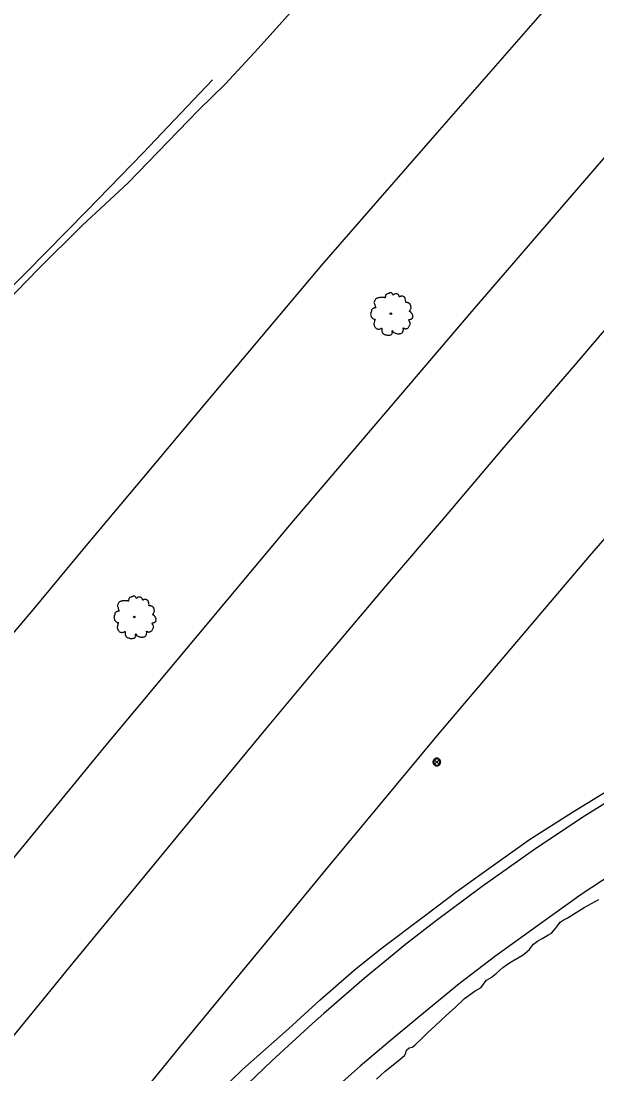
# Model space of a CAD drawing. Extents: x 2161152 to 2175754, y 602179 to 617749.
# Drawn here: x 2162905 to 2163053.7, y 604947 to 605218.6 of the extents above; entities that cross this region are included whole.
import ezdxf

# ---------------------------------------------------------------- set-up
doc = ezdxf.new("R2010")
doc.units = 0
for name, color, linetype in [('RD_EX_BldgApp_Post', 7, 'Continuous'), ('RD_EX_Fence_Other', 7, 'Continuous'), ('RD_EX_GuardRail', 7, 'Continuous'), ('RD_EX_Parking_Asphalt', 7, 'Continuous'), ('RD_EX_Parking_Conc', 7, 'Continuous'), ('RD_EX_Road', 7, 'Continuous'), ('RD_EX_VEG', 7, 'Continuous')]:
    doc.layers.add(name, color=color, linetype=linetype)

msp = doc.modelspace()

# ---------------------------------------------------------------- linework, layer by layer
at = {"layer": 'RD_EX_BldgApp_Post'}
for p, q in [((2163012.88, 605026.91), (2163011.74, 605028.05)), ((2163011.74, 605026.91), (2163012.88, 605028.05))]:
    msp.add_line(p, q, dxfattribs=at)
for points in [[(2163013.31, 605027.48), (2163013.3, 605027.64), (2163013.26, 605027.8), (2163013.19, 605027.96), (2163013.09, 605028.12), (2163012.95, 605028.25), (2163012.78, 605028.36), (2163012.6, 605028.44), (2163012.41, 605028.48), (2163012.23, 605028.48), (2163012.06, 605028.45), (2163011.9, 605028.4), (2163011.77, 605028.32), (2163011.64, 605028.23), (2163011.52, 605028.1), (2163011.43, 605027.95), (2163011.35, 605027.77), (2163011.31, 605027.58), (2163011.31, 605027.38), (2163011.35, 605027.19), (2163011.43, 605027.01), (2163011.52, 605026.86), (2163011.64, 605026.74), (2163011.77, 605026.64), (2163011.9, 605026.57), (2163012.06, 605026.51), (2163012.23, 605026.48), (2163012.41, 605026.48), (2163012.6, 605026.52), (2163012.78, 605026.6), (2163012.95, 605026.71), (2163013.09, 605026.84), (2163013.19, 605027), (2163013.26, 605027.16), (2163013.3, 605027.33), (2163013.31, 605027.48)], [(2163013.11, 605027.48), (2163013.1, 605027.6), (2163013.07, 605027.73), (2163013.02, 605027.87), (2163012.93, 605027.99), (2163012.82, 605028.1), (2163012.69, 605028.19), (2163012.54, 605028.25), (2163012.39, 605028.28), (2163012.24, 605028.28), (2163012.11, 605028.26), (2163011.98, 605028.21), (2163011.88, 605028.15), (2163011.78, 605028.08), (2163011.68, 605027.98), (2163011.6, 605027.85), (2163011.54, 605027.71), (2163011.51, 605027.56), (2163011.51, 605027.4), (2163011.54, 605027.25), (2163011.6, 605027.11), (2163011.68, 605026.98), (2163011.78, 605026.88), (2163011.88, 605026.81), (2163011.98, 605026.75), (2163012.11, 605026.71), (2163012.24, 605026.68), (2163012.39, 605026.68), (2163012.54, 605026.71), (2163012.69, 605026.77), (2163012.82, 605026.86), (2163012.93, 605026.97), (2163013.02, 605027.1), (2163013.07, 605027.23), (2163013.1, 605027.36), (2163013.11, 605027.48)]]:
    msp.add_lwpolyline(points, dxfattribs=at)
at = {"layer": 'RD_EX_Fence_Other'}
msp.add_lwpolyline([(2162830.61, 604913.75), (2162883.17, 604978.53), (2162926.54, 605031.32), (2162974.34, 605088.61), (2163021.45, 605143.76), (2163066.11, 605195.56), (2163102.29, 605236.75), (2163137.02, 605275.59), (2163187.19, 605331.07), (2163243.16, 605391.37), (2163280.76, 605431.81), (2163328.44, 605482.21), (2163377.08, 605532.2), (2163426.27, 605582.33), (2163479.54, 605635.86), (2163514.27, 605670.47), (2163555.22, 605709.95), (2163593.34, 605746.66), (2163631.88, 605783.63), (2163692.53, 605840.5), (2163757.89, 605901.36), (2163814.91, 605953.51), (2163878.64, 606012.27)], dxfattribs=at)
at = {"layer": 'RD_EX_GuardRail'}
msp.add_lwpolyline([(2162954.36, 605203.47), (2162936.52, 605184.66), (2162921.9, 605169.57), (2162906.2, 605153.68), (2162883.22, 605130.71), (2162839.24, 605086.57), (2162788.36, 605035.75), (2162727.17, 604974.59), (2162646.72, 604894.2), (2162626.28, 604873.77), (2162600.61, 604848.03), (2162566.49, 604813.66), (2162531.52, 604778.97), (2162502.43, 604749.82), (2162487.96, 604735.29), (2162461.39, 604708.64), (2162450.25, 604697.66)], dxfattribs=at)
at = {"layer": 'RD_EX_Parking_Asphalt'}
for points in [[(2162955.61, 604941.79), (2162962.18, 604948.19), (2162968.04, 604953.45), (2162974.02, 604958.64), (2162982.17, 604966.11), (2162990.94, 604973.82), (2162997.98, 604979.39), (2163009.41, 604988.01), (2163017.53, 604994.14), (2163028.15, 605001.71), (2163036.24, 605007.52), (2163047.37, 605014.56), (2163065.15, 605025.44)], [(2162996.74, 604945.69), (2162999, 604947.73), (2163002.32, 604950.36), (2163003.99, 604951.74), (2163004.27, 604952.35), (2163004.47, 604953.13), (2163005.13, 604953.76), (2163005.92, 604953.95), (2163006.61, 604954.46), (2163007.25, 604955.05), (2163008.18, 604955.88), (2163009.89, 604957.63), (2163012.01, 604959.5), (2163014.8, 604962.18), (2163017.03, 604964.18), (2163019.49, 604966.5), (2163022.25, 604968.5), (2163023.74, 604969.35), (2163024.51, 604970.45), (2163025.17, 604971.25), (2163026.34, 604971.92), (2163027.63, 604972.91), (2163029.33, 604974.51), (2163030.78, 604975.52), (2163031.93, 604976.16), (2163034.62, 604977.76), (2163036.28, 604979.09), (2163036.87, 604979.99), (2163037.27, 604980.54), (2163038.3, 604981.3), (2163039.65, 604982.01), (2163040.99, 604982.78), (2163041.88, 604983.3), (2163042.99, 604984.58), (2163043.47, 604985.25), (2163044.15, 604986.15), (2163044.94, 604986.7), (2163045.98, 604987.18), (2163047.59, 604988.28), (2163050.36, 604989.96), (2163054.17, 604992.04)]]:
    msp.add_lwpolyline(points, dxfattribs=at)
at = {"layer": 'RD_EX_Parking_Conc'}
for points in [[(2163068, 605024.46), (2163050.44, 605013.55), (2163038.14, 605005.33), (2163024.02, 604995.4), (2163011.89, 604986.38), (2163004.26, 604980.43), (2162993.57, 604971.68), (2162983.15, 604962.62), (2162980.24, 604960), (2162969.68, 604950.41), (2162959.39, 604940.54)], [(2163060.59, 605000.54), (2163049.56, 604993.34), (2163038.88, 604985.67), (2163027.58, 604977.49), (2163018.06, 604970.28), (2163007.39, 604961.46), (2162999.73, 604955.17), (2162992.51, 604949.01), (2162985.6, 604942.9)]]:
    msp.add_lwpolyline(points, dxfattribs=at)
at = {"layer": 'RD_EX_Road'}
for points in [[(2162891.27, 605046.95), (2162908.12, 605066.78), (2162921.36, 605082.75), (2162936.64, 605100.95), (2162953.04, 605120.52), (2162967.11, 605137.3), (2162982.63, 605155.7), (2162997.18, 605172.36), (2163012.5, 605189.88), (2163028.71, 605208.47), (2163045.61, 605227.85), (2163061.39, 605245.96), (2163077.59, 605264.53), (2163093.11, 605282.04), (2163107.8, 605298.46), (2163123.42, 605315.48), (2163138.99, 605332.59), (2163155.57, 605350.82), (2163172.9, 605369.52), (2163187.48, 605385.18), (2163192.72, 605390.99), (2163208.76, 605408.54)], [(2163227.91, 605332.84), (2163219.82, 605323.91), (2163209.05, 605312.07), (2163198.61, 605300.57), (2163183.27, 605283.9), (2163171.4, 605270.47), (2163156.56, 605253.98), (2163145.93, 605242.24), (2163130.75, 605225.34), (2163119.04, 605211.86), (2163103.55, 605194.29), (2163092.69, 605181.74), (2163077.24, 605163.91), (2163061.01, 605145.24), (2163046.98, 605128.87), (2163029.58, 605108.67), (2163014.47, 605090.83), (2162999.04, 605072.82), (2162982.72, 605053.52), (2162968.08, 605035.96), (2162953.34, 605018.12), (2162934.49, 604995.25), (2162918.37, 604975.67), (2162902.05, 604955.72)], [(2162936.48, 604942.3), (2162945.86, 604953.82), (2162958.37, 604968.96), (2162971.46, 604984.83), (2162983.69, 604999.71), (2162997.58, 605016.44), (2163012.32, 605034.18), (2163024.36, 605048.36), (2163038.71, 605065.25), (2163051.84, 605080.71), (2163066.49, 605097.65), (2163080.97, 605114.51), (2163096.79, 605132.67), (2163113.72, 605152.26), (2163126.29, 605166.78), (2163139.71, 605182.03), (2163156, 605200.5), (2163170.89, 605217.15), (2163185.81, 605233.96), (2163201.47, 605251.34), (2163216.15, 605267.77), (2163229.65, 605282.45)], [(2162979.17, 605226.06), (2162966.16, 605211.57), (2162957.79, 605202.41), (2162950.78, 605195.62), (2162940.36, 605184.92), (2162932.64, 605176.89), (2162920.74, 605165.91), (2162909.42, 605154.59), (2162895.5, 605140.44)]]:
    msp.add_lwpolyline(points, dxfattribs=at)
at = {"layer": 'RD_EX_VEG'}
for centre, radius in [((2163000.44, 605143.15), 0.188), ((2163000.43, 605143.13), 0.000075), ((2162934.18, 605064.91), 0.188), ((2162934.17, 605064.89), 0.000075)]:
    msp.add_circle(centre, radius, dxfattribs=at)
for points in [[(2163000.54, 605148.52), (2163000.31, 605148.54), (2163000.07, 605148.47), (2162999.88, 605148.39), (2162999.71, 605148.34), (2162999.54, 605148.26), (2162999.32, 605148.13), (2162999.15, 605147.98), (2162999.06, 605147.79), (2162999.02, 605147.62), (2162998.98, 605147.42), (2162998.98, 605147.29), (2162998.89, 605147.27), (2162998.78, 605147.29), (2162998.59, 605147.34), (2162998.4, 605147.34), (2162998.21, 605147.34), (2162997.95, 605147.32), (2162997.69, 605147.32), (2162997.48, 605147.29), (2162997.24, 605147.25), (2162996.96, 605147.16), (2162996.7, 605147.06), (2162996.47, 605146.87), (2162996.28, 605146.52), (2162996.19, 605146.26), (2162996.08, 605146.07), (2162996.19, 605145.73), (2162996.32, 605145.47), (2162996.34, 605145.32), (2162996.4, 605145), (2162996.47, 605144.83), (2162996.56, 605144.68), (2162996.51, 605144.66), (2162996.23, 605144.63), (2162996, 605144.55), (2162995.68, 605144.38), (2162995.51, 605144.21), (2162995.44, 605143.97), (2162995.42, 605143.71), (2162995.35, 605143.56), (2162995.29, 605143.35), (2162995.27, 605143.29), (2162995.23, 605143.05), (2162995.31, 605142.71), (2162995.33, 605142.45), (2162995.42, 605142.28), (2162995.53, 605142.15), (2162995.66, 605141.96), (2162995.96, 605141.8), (2162996.21, 605141.72), (2162996.36, 605141.7), (2162996.23, 605141.33), (2162996.19, 605141.06), (2162996.1, 605140.76), (2162996.1, 605140.71), (2162996.06, 605140.35), (2162996.17, 605140.11), (2162996.23, 605139.83), (2162996.36, 605139.66), (2162996.56, 605139.43), (2162996.81, 605139.27), (2162997.18, 605139.17), (2162997.48, 605139.19), (2162997.91, 605139.32), (2162998.1, 605139.38), (2162998.08, 605139.25), (2162998.1, 605138.97), (2162998.1, 605138.65), (2162998.21, 605138.4), (2162998.29, 605138.2), (2162998.4, 605138.01), (2162998.64, 605137.84), (2162998.94, 605137.78), (2162999.26, 605137.67), (2162999.6, 605137.62), (2162999.98, 605137.6), (2163000.43, 605137.71), (2163000.63, 605137.8), (2163000.71, 605137.93), (2163000.86, 605138.22), (2163000.82, 605138.38), (2163000.84, 605138.83), (2163000.91, 605138.7), (2163001.04, 605138.44), (2163001.42, 605138.22), (2163001.72, 605138.08), (2163002.07, 605137.97), (2163002.3, 605137.92), (2163002.66, 605137.97), (2163002.94, 605138.03), (2163003.22, 605138.12), (2163003.44, 605138.33), (2163003.57, 605138.53), (2163003.61, 605138.74), (2163003.67, 605139.02), (2163003.7, 605139.15)], [(2163003.7, 605139.15), (2163003.65, 605139.28), (2163003.61, 605139.47), (2163003.67, 605139.45), (2163003.8, 605139.42), (2163004, 605139.32), (2163004.17, 605139.27), (2163004.42, 605139.28), (2163004.62, 605139.36), (2163004.96, 605139.57), (2163005.17, 605139.92), (2163005.37, 605140.22), (2163005.43, 605140.46), (2163005.39, 605140.63), (2163005.37, 605141.01), (2163005.22, 605141.2), (2163005.19, 605141.29), (2163005.11, 605141.59), (2163005.17, 605141.63), (2163005.37, 605141.66), (2163005.65, 605141.76), (2163005.86, 605141.85), (2163006.03, 605141.98), (2163006.09, 605142.15), (2163006.07, 605142.45), (2163006.1, 605142.75), (2163006.05, 605142.86), (2163005.97, 605142.98), (2163005.92, 605143.13), (2163005.8, 605143.24), (2163005.73, 605143.35), (2163005.65, 605143.43), (2163005.56, 605143.54), (2163005.43, 605143.63), (2163005.32, 605143.67), (2163005.28, 605143.78), (2163005.39, 605143.93), (2163005.43, 605144.01), (2163005.45, 605144.18), (2163005.62, 605144.44), (2163005.65, 605144.74), (2163005.62, 605145.06), (2163005.58, 605145.26), (2163005.47, 605145.47), (2163005.32, 605145.66), (2163005.22, 605145.79), (2163005.09, 605145.88), (2163004.85, 605145.97), (2163004.66, 605146.01), (2163004.4, 605146.01), (2163004.25, 605146.05), (2163004.27, 605146.09), (2163004.27, 605146.2), (2163004.27, 605146.41), (2163004.21, 605146.74), (2163004.1, 605147.12), (2163004.1, 605147.14), (2163004.02, 605147.32), (2163003.85, 605147.47), (2163003.72, 605147.55), (2163003.57, 605147.64), (2163003.39, 605147.66), (2163003.16, 605147.66), (2163002.96, 605147.62), (2163002.81, 605147.55), (2163002.67, 605147.46), (2163002.62, 605147.57), (2163002.54, 605147.79), (2163002.51, 605147.91), (2163002.39, 605148.04), (2163002.22, 605148.19), (2163001.89, 605148.28), (2163001.42, 605148.22), (2163001.19, 605148.07), (2163001.08, 605147.94), (2163001.04, 605148.04), (2163000.89, 605148.19), (2163000.82, 605148.32), (2163000.69, 605148.41), (2163000.58, 605148.49), (2163000.5, 605148.52)], [(2162934.28, 605070.28), (2162934.05, 605070.3), (2162933.81, 605070.22), (2162933.62, 605070.15), (2162933.45, 605070.09), (2162933.28, 605070.02), (2162933.06, 605069.89), (2162932.89, 605069.74), (2162932.8, 605069.55), (2162932.76, 605069.38), (2162932.72, 605069.17), (2162932.72, 605069.04), (2162932.63, 605069.02), (2162932.51, 605069.04), (2162932.33, 605069.1), (2162932.14, 605069.1), (2162931.95, 605069.1), (2162931.69, 605069.08), (2162931.43, 605069.08), (2162931.22, 605069.04), (2162930.98, 605069.01), (2162930.7, 605068.91), (2162930.43, 605068.82), (2162930.21, 605068.63), (2162930.02, 605068.28), (2162929.93, 605068.01), (2162929.82, 605067.83), (2162929.93, 605067.49), (2162930.06, 605067.23), (2162930.08, 605067.08), (2162930.13, 605066.76), (2162930.21, 605066.59), (2162930.3, 605066.44), (2162930.25, 605066.42), (2162929.97, 605066.38), (2162929.74, 605066.31), (2162929.42, 605066.14), (2162929.25, 605065.97), (2162929.18, 605065.73), (2162929.16, 605065.46), (2162929.08, 605065.31), (2162929.03, 605065.11), (2162929.01, 605065.05), (2162928.97, 605064.81), (2162929.05, 605064.47), (2162929.07, 605064.21), (2162929.16, 605064.04), (2162929.27, 605063.91), (2162929.4, 605063.72), (2162929.7, 605063.55), (2162929.95, 605063.48), (2162930.1, 605063.46), (2162929.97, 605063.08), (2162929.93, 605062.82), (2162929.83, 605062.52), (2162929.83, 605062.47), (2162929.8, 605062.11), (2162929.91, 605061.87), (2162929.97, 605061.58), (2162930.1, 605061.42), (2162930.3, 605061.19), (2162930.55, 605061.02), (2162930.92, 605060.93), (2162931.22, 605060.95), (2162931.65, 605061.08), (2162931.84, 605061.13), (2162931.82, 605061), (2162931.84, 605060.72), (2162931.84, 605060.4), (2162931.95, 605060.16), (2162932.03, 605059.95), (2162932.14, 605059.77), (2162932.38, 605059.6), (2162932.68, 605059.54), (2162933, 605059.43), (2162933.34, 605059.37), (2162933.71, 605059.35), (2162934.16, 605059.47), (2162934.37, 605059.56), (2162934.44, 605059.69), (2162934.59, 605059.97), (2162934.56, 605060.14), (2162934.58, 605060.59), (2162934.65, 605060.46), (2162934.78, 605060.2), (2162935.16, 605059.97), (2162935.46, 605059.84), (2162935.81, 605059.73), (2162936.04, 605059.67), (2162936.39, 605059.73), (2162936.67, 605059.79), (2162936.96, 605059.88), (2162937.18, 605060.08), (2162937.31, 605060.29), (2162937.35, 605060.5), (2162937.41, 605060.78), (2162937.44, 605060.91)], [(2162937.44, 605060.91), (2162937.39, 605061.04), (2162937.35, 605061.23), (2162937.41, 605061.21), (2162937.54, 605061.17), (2162937.74, 605061.08), (2162937.91, 605061.02), (2162938.16, 605061.04), (2162938.36, 605061.12), (2162938.7, 605061.32), (2162938.91, 605061.68), (2162939.11, 605061.98), (2162939.17, 605062.22), (2162939.13, 605062.39), (2162939.11, 605062.77), (2162938.96, 605062.95), (2162938.92, 605063.05), (2162938.85, 605063.35), (2162938.91, 605063.38), (2162939.11, 605063.42), (2162939.39, 605063.51), (2162939.6, 605063.61), (2162939.77, 605063.74), (2162939.82, 605063.91), (2162939.8, 605064.21), (2162939.84, 605064.51), (2162939.79, 605064.62), (2162939.71, 605064.73), (2162939.65, 605064.88), (2162939.54, 605065), (2162939.47, 605065.11), (2162939.39, 605065.18), (2162939.3, 605065.3), (2162939.17, 605065.39), (2162939.06, 605065.43), (2162939.02, 605065.54), (2162939.13, 605065.69), (2162939.17, 605065.76), (2162939.19, 605065.93), (2162939.36, 605066.19), (2162939.39, 605066.49), (2162939.36, 605066.81), (2162939.32, 605067.02), (2162939.21, 605067.23), (2162939.06, 605067.41), (2162938.96, 605067.54), (2162938.83, 605067.64), (2162938.59, 605067.73), (2162938.4, 605067.77), (2162938.14, 605067.77), (2162937.99, 605067.81), (2162938.01, 605067.84), (2162938.01, 605067.96), (2162938.01, 605068.16), (2162937.95, 605068.5), (2162937.84, 605068.87), (2162937.84, 605068.89), (2162937.76, 605069.08), (2162937.59, 605069.23), (2162937.46, 605069.31), (2162937.31, 605069.4), (2162937.12, 605069.42), (2162936.9, 605069.42), (2162936.69, 605069.38), (2162936.54, 605069.31), (2162936.41, 605069.21), (2162936.36, 605069.32), (2162936.28, 605069.55), (2162936.24, 605069.66), (2162936.13, 605069.79), (2162935.96, 605069.94), (2162935.63, 605070.04), (2162935.16, 605069.98), (2162934.93, 605069.83), (2162934.82, 605069.7), (2162934.78, 605069.79), (2162934.63, 605069.94), (2162934.56, 605070.07), (2162934.43, 605070.17), (2162934.31, 605070.24), (2162934.24, 605070.28)]]:
    msp.add_spline(points, degree=3, dxfattribs=at)

doc.saveas('drawing.dxf')
